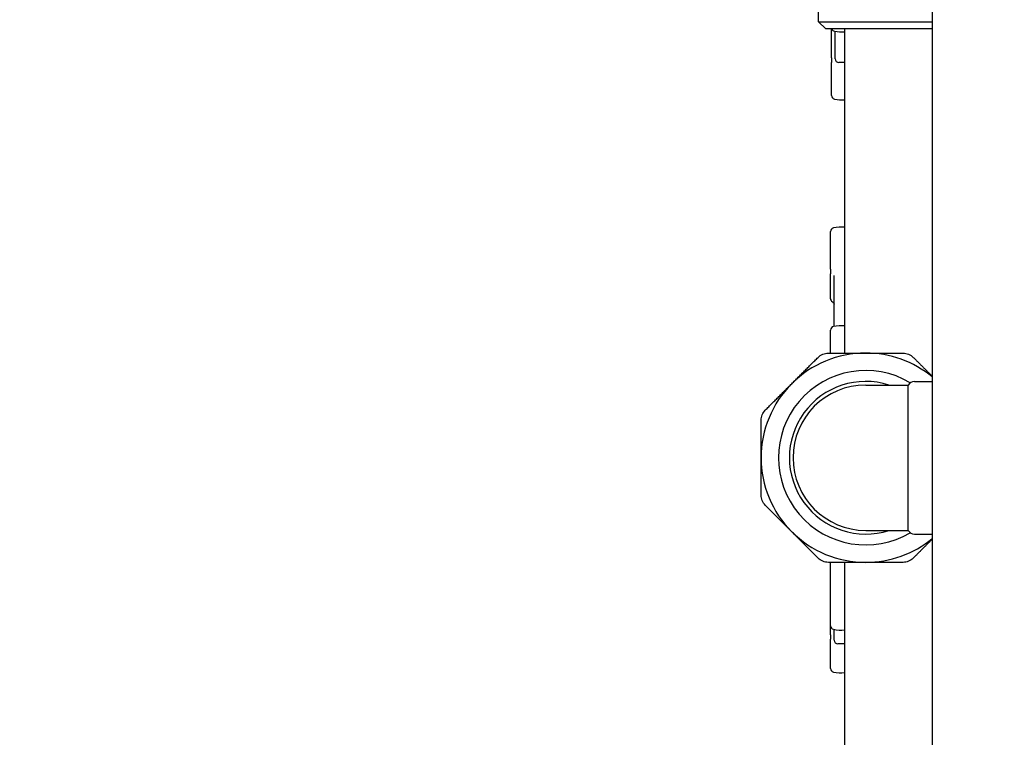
# Model space of a CAD drawing. Header units: inches. Extents: x 18 to 846, y -67 to 561.
# Tile 340 of 656: x 314.74 to 323.21, y 512.28 to 518.45. Entities that reach past the tile are written whole.
import ezdxf

# ---------------------------------------------------------------- set-up
doc = ezdxf.new("R2010")
doc.units = ezdxf.units.IN
doc.header["$LTSCALE"] = 24
doc.header["$MEASUREMENT"] = 0
doc.layers.add('Dimension (ANSI)', color=7, linetype='Continuous', lineweight=25)
doc.layers.add('Visible (ANSI)', color=7, linetype='Continuous', lineweight=30)
doc.styles.add('Note Text (ANSI)', font='tahoma.ttf')
doc.dimstyles.new('SB Fraction-16 (ANSI)', dxfattribs={"dimscale": 24, "dimtxt": 0.125, "dimasz": 0.098425, "dimexe": 0.125, "dimexo": 0.0625, "dimgap": 0.031496, "dimtad": 0, "dimtih": 1, "dimtoh": 1, "dimdec": 4, "dimrnd": 1e-08, "dimzin": 0, "dimdsep": 46, "dimlunit": 5, "dimtxsty": 'Note Text (ANSI)', "dimcen": 0.09, "dimdle": 0.393701, "dimclrd": 256, "dimclre": 256, "dimclrt": 256, "dimadec": 0, "dimazin": 3, "dimtfac": 0.96, "dimtofl": 0, "dimtmove": 0, "dimatfit": 3, "dimfxl": 1, "dimfrac": 2, "dimtolj": 1, "dimtzin": 12, "dimlwd": -1, "dimlwe": -1, "dimarcsym": 0})

# ---------------------------------------------------------------- blocks, each defined once
blk = doc.blocks.new('*D18')
at = {"layer": 'Defpoints', "color": 0, "transparency": 16777216}
for p in [(331.6784, 544.0067), (242.8595, 406.0067), (331.6784, 406.0067)]:
    blk.add_point(p, dxfattribs=at)
at = {"layer": 'Dimension (ANSI)', "transparency": 16777216}
for p, q in [((330.1784, 544.0067), (239.8595, 544.0067)), ((242.8595, 541.6445), (242.8595, 486.3311)), ((242.8595, 408.3689), (242.8595, 481.6823)), ((330.1784, 406.0067), (239.8595, 406.0067))]:
    blk.add_line(p, q, dxfattribs=at)
for points in [[(242.4658, 541.6445), (243.2532, 541.6445), (242.8595, 544.0067)], [(242.4658, 408.3689), (243.2532, 408.3689), (242.8595, 406.0067)]]:
    blk.add_solid(points, dxfattribs=at)
at = {"layer": 'Dimension (ANSI)', "transparency": 16777216, "insert": (239.783, 485.5752), "char_height": 3, "attachment_point": 1, "style": 'Note Text (ANSI)'}
blk.add_mtext('\\A1;138', dxfattribs=at)

msp = doc.modelspace()

# ---------------------------------------------------------------- linework, layer by layer
at = {"layer": 'Visible (ANSI)'}
for p, q in [((322.58939, 532.93636), (322.58939, 497.32123)), ((321.61189, 518.43599), (321.61189, 519.17599)), ((321.61189, 518.43599), (322.58939, 518.43599)), ((321.67439, 518.37349), (321.61189, 518.43599)), ((322.58939, 518.37349), (321.67439, 518.37349)), ((321.72314, 518.12404), (321.72314, 518.37349)), ((321.75439, 518.11724), (321.75439, 518.35372)), ((321.83689, 515.58599), (321.83689, 518.37349)), ((321.72314, 518.12404), (321.72314, 518.08547)), ((321.72314, 517.80142), (321.72314, 518.08547)), ((321.83689, 518.08599), (321.78564, 518.08599)), ((321.71439, 516.30696), (321.71439, 516.63206)), ((321.71439, 516.30696), (321.71439, 516.26869)), ((321.71439, 516.05367), (321.71439, 516.26869)), ((321.74564, 515.81559), (321.74564, 516.25461)), ((321.71439, 515.58599), (321.71439, 515.78376)), ((322.01689, 515.31099), (322.38226, 515.31099)), ((322.38226, 514.06099), (322.38226, 515.31099)), ((322.43639, 515.34224), (322.58939, 515.34224)), ((322.01689, 514.06099), (322.38226, 514.06099)), ((322.43639, 514.02974), (322.58939, 514.02974)), ((321.71439, 513.2405), (321.71439, 513.78599)), ((321.83689, 503.63199), (321.83689, 513.78599)), ((321.71439, 513.16278), (321.71439, 513.2405)), ((321.71439, 513.16278), (321.71439, 513.12453)), ((321.74564, 513.11724), (321.74564, 513.20867)), ((321.71439, 512.87275), (321.71439, 513.12453)), ((321.83689, 513.08599), (321.77689, 513.08599))]:
    msp.add_line(p, q, dxfattribs=at)
for centre, radius, start, end in [((321.75439, 518.38555), 0.03125, 202.693734, 258.463041), ((321.81314, 518.67336), 0.325, 258.463041, 274.190735), ((321.78564, 518.11724), 0.03125, 180, 270), ((321.75439, 517.80142), 0.03125, 180, 258.463041), ((321.81314, 518.08924), 0.325, 258.463041, 274.190735), ((321.74564, 516.63206), 0.03125, 101.536959, 180), ((321.80439, 516.34424), 0.325, 84.26083, 101.536959), ((321.74564, 516.05367), 0.03125, 180, 240), ((321.71439, 515.99955), 0.03125, 30.586245, 60), ((321.74564, 515.78376), 0.03125, 101.536959, 180), ((321.80439, 515.49594), 0.325, 84.26083, 101.536959), ((322.01689, 514.68599), 0.9, 90, 135), ((322.01689, 514.68599), 0.9, 50.497621, 90), ((322.01689, 514.68599), 0.75, 59.268041, 300.731959), ((322.01689, 514.68599), 0.9, 135, 180), ((322.01689, 514.68599), 0.65625, 72.24721, 287.75279), ((322.01689, 514.68599), 0.625, 90, 270), ((322.43639, 515.27974), 0.0625, 90, 150), ((322.01689, 514.68599), 0.9, 180, 225), ((322.01689, 514.68599), 0.9, 225, 270), ((322.43639, 514.09224), 0.0625, 210, 270), ((322.01689, 514.68599), 0.9, 270, 309.502379), ((321.74564, 513.2405), 0.03125, 180, 258.463041), ((321.80439, 513.52832), 0.325, 258.463041, 275.73917), ((321.77689, 513.11724), 0.03125, 180, 270), ((321.74564, 512.87275), 0.03125, 180, 258.463041), ((321.80439, 513.16056), 0.325, 258.463041, 275.73917)]:
    msp.add_arc(centre, radius, start, end, dxfattribs=at)
for points, knots in [([(321.74129, 516.01545), (321.7422, 516.01391), (321.74299, 516.01261), (321.7443, 516.01039), (321.74482, 516.00947), (321.74538, 516.00841), (321.74553, 516.00811), (321.74564, 516.00787)], [0.51351333, 0.51351333, 0.51351333, 0.51351333, 0.55704859, 0.55704859, 0.60058386, 0.60058386, 0.62260676, 0.62260676, 0.62260676, 0.62260676]), ([(321.60748, 515.54938), (321.61922, 515.56112), (321.63341, 515.57042), (321.66267, 515.58254), (321.67927, 515.58599), (321.69587, 515.58599)], [1.29267522, 1.29267522, 1.29267522, 1.29267522, 1.41335073, 1.41335073, 1.53402624, 1.53402624, 1.53402624, 1.53402624]), ([(322.3379, 515.58599), (322.3545, 515.58599), (322.37111, 515.58254), (322.40037, 515.57042), (322.41455, 515.56112), (322.42629, 515.54938)], [1.29267522, 1.29267522, 1.29267522, 1.29267522, 1.41335073, 1.41335073, 1.53402624, 1.53402624, 1.53402624, 1.53402624]), ([(321.11689, 515.00701), (321.11689, 515.02361), (321.12034, 515.04021), (321.13246, 515.06947), (321.14176, 515.08366), (321.1535, 515.0954)], [1.29267522, 1.29267522, 1.29267522, 1.29267522, 1.41335073, 1.41335073, 1.53402624, 1.53402624, 1.53402624, 1.53402624]), ([(321.1535, 514.27659), (321.14176, 514.28833), (321.13246, 514.30251), (321.12034, 514.33177), (321.11689, 514.34837), (321.11689, 514.36498)], [1.29267522, 1.29267522, 1.29267522, 1.29267522, 1.41335073, 1.41335073, 1.53402624, 1.53402624, 1.53402624, 1.53402624]), ([(321.69587, 513.78599), (321.67927, 513.78599), (321.66267, 513.78945), (321.63341, 513.80157), (321.61922, 513.81086), (321.60748, 513.8226)], [0.4147028, 0.4147028, 0.4147028, 0.4147028, 0.5353783, 0.5353783, 0.65605381, 0.65605381, 0.65605381, 0.65605381]), ([(322.42629, 513.8226), (322.41455, 513.81086), (322.40037, 513.80157), (322.37111, 513.78945), (322.3545, 513.78599), (322.3379, 513.78599)], [1.29267522, 1.29267522, 1.29267522, 1.29267522, 1.41335073, 1.41335073, 1.53402624, 1.53402624, 1.53402624, 1.53402624])]:
    msp.add_open_spline(points, degree=3, knots=knots, dxfattribs=at)
for points, weights in [([(321.38049, 515.32239), (321.49059, 515.43249), (321.60748, 515.54938)], [1, 1.04951712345, 1.06851824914]), ([(321.69587, 515.58599), (321.86118, 515.58599), (322.01689, 515.58599)], [1.06851824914, 1.04951712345, 1]), ([(322.01689, 515.58599), (322.17259, 515.58599), (322.3379, 515.58599)], [1, 1.04951712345, 1.06851824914]), ([(322.42629, 515.54938), (322.51008, 515.4656), (322.58939, 515.38628)], [1.06851824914, 1.05483008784, 1.02530542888]), ([(321.1535, 515.0954), (321.27039, 515.21229), (321.38049, 515.32239)], [1.06851824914, 1.04951712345, 1]), ([(321.11689, 514.68599), (321.11689, 514.8417), (321.11689, 515.00701)], [1, 1.04951712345, 1.06851824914]), ([(321.11689, 514.36498), (321.11689, 514.53029), (321.11689, 514.68599)], [1.06851824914, 1.04951712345, 1]), ([(321.38049, 514.0496), (321.27039, 514.15969), (321.1535, 514.27659)], [1, 1.04951712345, 1.06851824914]), ([(321.60748, 513.8226), (321.49059, 513.9395), (321.38049, 514.0496)], [1.06851824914, 1.04951712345, 1]), ([(322.58939, 513.9857), (322.51008, 513.90639), (322.42629, 513.8226)], [1.02530542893, 1.05483008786, 1.06851824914]), ([(322.01689, 513.78599), (321.86118, 513.78599), (321.69587, 513.78599)], [1, 1.04951712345, 1.06851824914]), ([(322.3379, 513.78599), (322.17259, 513.78599), (322.01689, 513.78599)], [1.06851824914, 1.04951712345, 1])]:
    msp.add_rational_spline(points, weights, degree=2, dxfattribs=at)

# ---------------------------------------------------------------- dimensions: what is measured, and where the dimension line sits
at = {"layer": 'Dimension (ANSI)'}
dim = msp.add_linear_dim(base=(242.85953, 406.00673), p1=(331.67843, 544.00673), p2=(331.67843, 406.00673), angle=90, dimstyle='SB Fraction-16 (ANSI)', override={"dimgap": 0.031496, "dimdec": 4, "dimtol": 0, "dimlim": 0, "dimtp": 0, "dimtm": 0, "dimtdec": 2, "dimatfit": 1}, dxfattribs=at)
dim.commit()
dim.dimension.update_dxf_attribs({"geometry": '*D18', "text_midpoint": (242.85953, 484.00673), "dimtype": 160})

doc.saveas('drawing.dxf')
